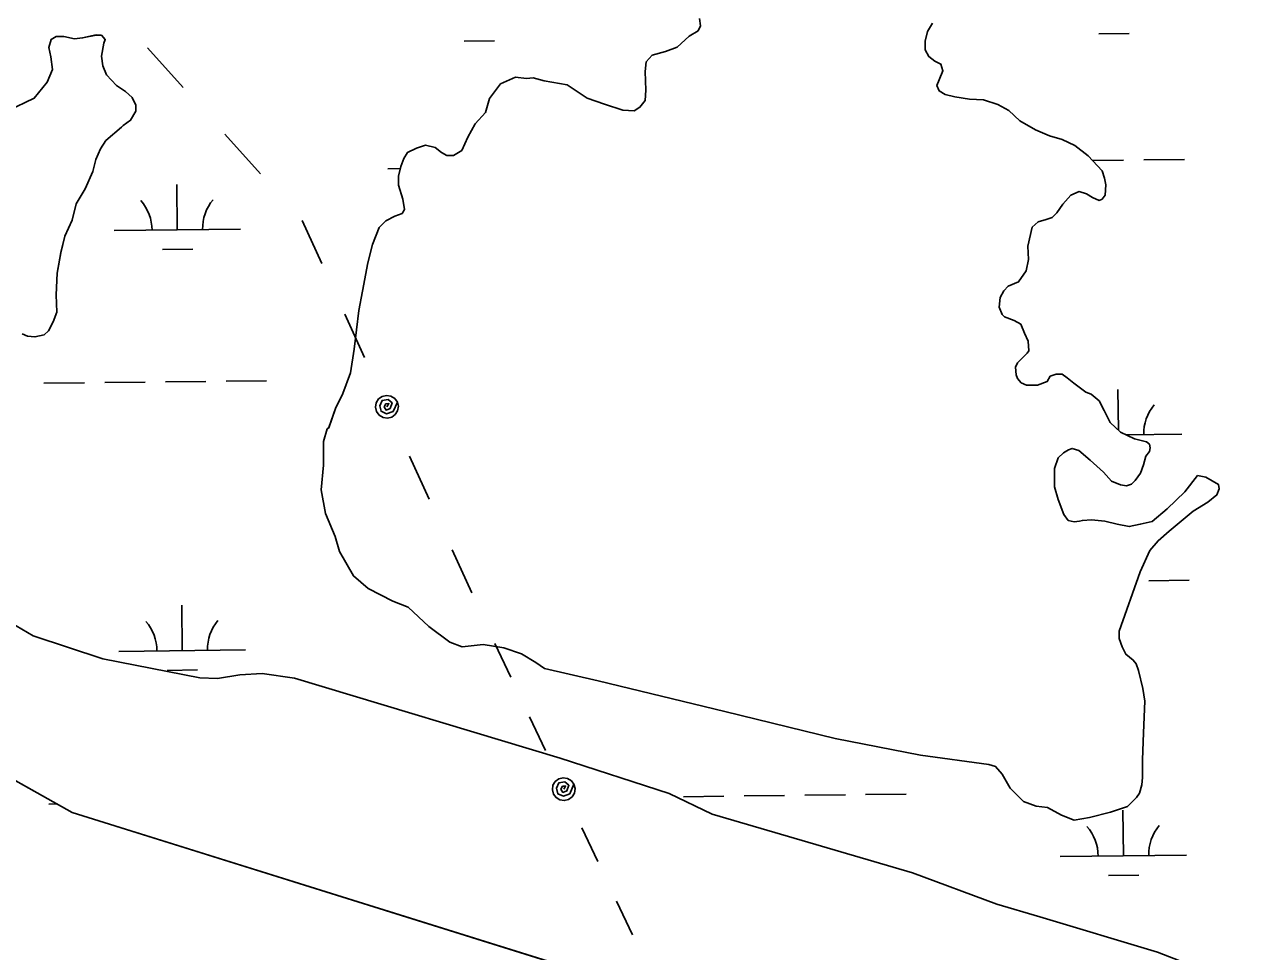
# Model space of a CAD drawing. Extents: x 3684037 to 3722149, y 433263 to 459021.
# Drawn here: x 3716197 to 3717156, y 452354 to 453087 of the extents above; entities that cross this region are included whole.
import ezdxf

# ---------------------------------------------------------------- set-up
doc = ezdxf.new("R2010")
doc.units = 0
for name, color, linetype in [('V-TOPO-SHOR', 7, 'Continuous'), ('V-UTIL-LINE', 7, 'Continuous'), ('V-WETL-SWMP', 7, 'Continuous')]:
    doc.layers.add(name, color=color, linetype=linetype)

msp = doc.modelspace()

# ---------------------------------------------------------------- linework, layer by layer
at = {"layer": 'V-TOPO-SHOR'}
for points in [[(3715587.48, 453091.14), (3715656.42, 453028.81), (3715727.04, 452946.55), (3715834.43, 452820.23), (3715921.99, 452722.1), (3715962.87, 452683.3), (3715995.56, 452646.28), (3716015.4, 452622.19), (3716020.06, 452613.39), (3716038.7, 452579.93), (3716052.71, 452566.41), (3716234.59, 452464.45), (3716715.7, 452314.05), (3717016.53, 452218.15), (3717331.43, 452123.37), (3717475.4, 452073.1), (3717679.08, 452009.74), (3718079.2, 451880.31)], [(3716437.54, 452768.59), (3716442.88, 452783.83), (3716448.78, 452795.55), (3716454.71, 452811.96), (3716457.7, 452830.73), (3716461.32, 452861.24), (3716464.31, 452876.49), (3716468.49, 452898.78), (3716472.06, 452913.44), (3716477.39, 452926.93), (3716482.69, 452932.19), (3716489.74, 452935.69), (3716495.62, 452938.02), (3716497.39, 452940.95), (3716496.24, 452949.17), (3716492.76, 452960.33), (3716492.78, 452967.37), (3716494.57, 452975), (3716496.93, 452981.45), (3716499.89, 452986.13), (3716506.94, 452989.63), (3716513.99, 452991.96), (3716521.62, 452990.17), (3716526.88, 452986.04), (3716530.98, 452983.68), (3716536.27, 452983.66), (3716542.74, 452987.75), (3716547.47, 452998.3), (3716553.37, 453008.85), (3716561.62, 453017.62), (3716564.59, 453028.77), (3716573.43, 453040.48), (3716585.19, 453045.72), (3716593.99, 453044.52), (3716599.27, 453045.09), (3716608.07, 453042.71), (3716626.25, 453039.71), (3716642.07, 453029.1), (3716655.55, 453024.36), (3716670.21, 453019.61), (3716679.01, 453019), (3716683.71, 453021.92), (3716687.84, 453027.19), (3716688.45, 453035.4), (3716687.91, 453050.08), (3716688.53, 453057.71), (3716693.24, 453062.97), (3716703.81, 453065.87), (3716713.21, 453069.36), (3716722.64, 453078.14), (3716729.69, 453082.22), (3716731.47, 453086.32), (3716730.9, 453092.19)], [(3716915.18, 453088.3), (3716911.05, 453081.86), (3716909.27, 453074.23), (3716909.24, 453067.19), (3716912.16, 453061.9), (3716916.85, 453058.36), (3716921.53, 453056), (3716923.28, 453050.71), (3716920.32, 453043.68), (3716918.54, 453038.99), (3716920.29, 453034.87), (3716924.98, 453031.92), (3716932.6, 453030.14), (3716944.33, 453028.34), (3716955.48, 453027.71), (3716966.62, 453024.16), (3716975.41, 453019.43), (3716984.19, 453011.19), (3716996.49, 453004.1), (3717007.63, 452999.37), (3717017.59, 452996.4), (3717027.56, 452991.67), (3717038.1, 452983.42), (3717049.21, 452971.65), (3717050.95, 452965.77), (3717052.11, 452960.49), (3717051.49, 452952.27), (3717049.14, 452949.34), (3717046.78, 452948.18), (3717041.51, 452950.54), (3717036.82, 452953.49), (3717030.96, 452955.27), (3717024.49, 452952.36), (3717018.01, 452945.34), (3717013.29, 452938.31), (3717009.76, 452934.8), (3717005.06, 452933.05), (3716998.6, 452931.32), (3716993.89, 452927.22), (3716990.32, 452911.97), (3716990.87, 452901.41), (3716989.08, 452892.61), (3716983.18, 452883.82), (3716974.95, 452880.33), (3716971.42, 452876.82), (3716968.47, 452871.55), (3716967.86, 452863.92), (3716970.18, 452858.04), (3716971.94, 452856.28), (3716979.56, 452853.31), (3716984.83, 452850.36), (3716987.74, 452843.31), (3716990.66, 452836.84), (3716991.22, 452829.21), (3716990.04, 452827.46), (3716987.68, 452825.12), (3716984.74, 452822.19), (3716982.38, 452819.85), (3716980.61, 452816.34), (3716981.18, 452810.46), (3716982.34, 452807.53), (3716985.27, 452803.99), (3716989.37, 452802.22), (3716998.17, 452802.19), (3717005.81, 452805.1), (3717008.18, 452809.2), (3717012.88, 452810.95), (3717017.57, 452810.93), (3717021.67, 452807.98), (3717026.94, 452803.86), (3717036.31, 452796.78), (3717040.41, 452795.01), (3717046.85, 452789.71), (3717050.93, 452782.06), (3717055.6, 452772.65), (3717063.79, 452765), (3717074.92, 452759.68), (3717084.31, 452757.3), (3717086.65, 452755.53), (3717087.23, 452752.6), (3717086.63, 452749.66), (3717083.68, 452746.15)], [(3716183.79, 453019.08), (3716204.68, 453029.14), (3716214.85, 453041.62), (3716219.05, 453051.73), (3716217.89, 453061.86), (3716216.13, 453069.02), (3716217.94, 453075.57), (3716222.12, 453077.93), (3716228.08, 453077.92), (3716236.41, 453076.1), (3716242.97, 453076.67), (3716253.7, 453079.03), (3716257.87, 453079.01), (3716260.84, 453075.43), (3716259.64, 453072.45), (3716257.81, 453062.33), (3716258.98, 453054.58), (3716261.94, 453047.42), (3716269.65, 453039.05), (3716276.79, 453034.27), (3716282.13, 453029.48), (3716285.09, 453023.51), (3716285.08, 453018.75), (3716280.88, 453011.61), (3716274.91, 453007.46), (3716273.72, 453006.27)], [(3716273.72, 453006.27), (3716261.17, 452995.59), (3716256.98, 452989.05), (3716253.38, 452980.72), (3716250.96, 452971.2), (3716244.96, 452957.52), (3716237.77, 452945.62), (3716234.75, 452932.53), (3716228.75, 452920.03), (3716225.73, 452906.93), (3716222.7, 452890.86), (3716222.04, 452873.58), (3716222.59, 452859.88), (3716219.59, 452852.14), (3716215.99, 452845.01), (3716212.41, 452842.04), (3716205.25, 452840.28), (3716199.29, 452840.89), (3716195.13, 452842.69)], [(3717083.68, 452746.15), (3717081.9, 452739.11), (3717079.53, 452732.67), (3717075.4, 452726.81), (3717072.46, 452723.89), (3717068.35, 452722.72), (3717063.65, 452723.33), (3717056.62, 452726.28), (3717050.19, 452733.35), (3717039.65, 452742.77), (3717030.87, 452750.43), (3717025.6, 452752.21), (3717022.66, 452751.05), (3717018.54, 452748.71), (3717014.42, 452744.62), (3717011.46, 452736.41), (3717011.41, 452721.74), (3717014.31, 452711.75), (3717018.97, 452699.99), (3717022.47, 452695.29), (3717027.17, 452694.1), (3717031.28, 452694.67), (3717033.62, 452695.25), (3717040.67, 452695.82), (3717051.23, 452694.61), (3717061.2, 452692.23), (3717070.59, 452690.43), (3717079.4, 452692.17), (3717088.79, 452694.48), (3717100.57, 452704.42), (3717114.7, 452717.88), (3717124.72, 452730.76), (3717131.17, 452729.56), (3717141.13, 452723.66), (3717141.7, 452720.14), (3717139.93, 452715.45), (3717132.87, 452709.6), (3717121.1, 452702.6), (3717102.27, 452686.81), (3717093.44, 452679.21), (3717086.96, 452671.6), (3717079.27, 452654.6), (3717062.68, 452607.7), (3717062.67, 452601.83), (3717064.99, 452595.37), (3717067.91, 452589.49), (3717073.76, 452584.78), (3717076.1, 452581.83), (3717077.84, 452576.55), (3717081.32, 452562.45), (3717083.04, 452552.46), (3717081.79, 452527.23), (3717081.13, 452506.1), (3717081.08, 452492.02), (3717080.48, 452486.15), (3717078.7, 452479.7), (3717076.34, 452476.19), (3717069.27, 452469.17), (3717055.76, 452464.51), (3717039.31, 452460.46), (3717026.98, 452458.15), (3717017.01, 452462.29), (3717005.88, 452468.2), (3716997.08, 452469.4), (3716987.12, 452472.96), (3716976.58, 452483.56), (3716970.16, 452494.73), (3716964.9, 452500.61), (3716959.62, 452502.39), (3716905.65, 452509.61), (3716838.2, 452522.75), (3716750.81, 452544.17), (3716650.53, 452568.56), (3716608.3, 452578.09), (3716601.27, 452582.81), (3716590.14, 452589.89), (3716576.07, 452594.63), (3716559.65, 452597.03), (3716543.21, 452595.32), (3716533.24, 452598.88), (3716516.85, 452611.26), (3716500.46, 452626.57), (3716488.15, 452631.31), (3716468.82, 452641.35), (3716457.11, 452651.36), (3716446.02, 452670.77), (3716442.54, 452682.52), (3716434.97, 452700.74), (3716431.51, 452719.54), (3716433.34, 452738.9), (3716433.38, 452752.4), (3716433.4, 452757.68), (3716436.37, 452767.65), (3716437.54, 452768.59)], [(3716172.3, 452622.38), (3716203.88, 452604.11), (3716258.9, 452585.77), (3716335.6, 452570.87), (3716349.66, 452570.24), (3716367.25, 452573.11), (3716384.83, 452574.22), (3716410.59, 452570.62), (3716620.72, 452507.24), (3716706.75, 452479.42), (3716740.68, 452462.9), (3716812.09, 452442.16), (3716899.31, 452416.68), (3716966.01, 452391.85), (3716999.96, 452381.79), (3717093.03, 452353.94), (3717187.24, 452317.31), (3717227.62, 452302.53), (3717239.39, 452296.78)]]:
    msp.add_lwpolyline(points, dxfattribs=at)
at = {"layer": 'V-UTIL-LINE'}
for points in [[(3716294.33, 453068.81), (3716322.41, 453037.44)], [(3716355.43, 453000.54), (3716383.5, 452969.18)], [(3716416.53, 452932.28), (3716432.05, 452898.25)], [(3716450.31, 452858.21), (3716465.84, 452824.17)], [(3716483.65, 452785.13), (3716485.12, 452787.61), (3716482.8, 452787.43), (3716481.45, 452785.04), (3716482.95, 452782.53), (3716486.11, 452783.79), (3716487.85, 452788.14), (3716484.63, 452790.93), (3716479.83, 452790.16), (3716478.01, 452785.96), (3716478.94, 452781.59), (3716483.28, 452779.48), (3716488.41, 452781.47), (3716491.83, 452788.87), (3716489.78, 452791.72), (3716486.79, 452793.57), (3716483.33, 452794.13), (3716479.91, 452793.32), (3716477.06, 452791.27), (3716475.21, 452788.28), (3716474.65, 452784.82), (3716475.46, 452781.4), (3716477.51, 452778.55), (3716480.5, 452776.7), (3716483.96, 452776.14), (3716487.38, 452776.95), (3716490.23, 452779), (3716492.08, 452781.98), (3716492.64, 452785.45), (3716491.83, 452788.87)], [(3716501.45, 452746.1), (3716516.97, 452712.06)], [(3716535.24, 452672.02), (3716550.76, 452637.99)], [(3716569.02, 452597.95), (3716581.6, 452571.31)], [(3716596.4, 452539.98), (3716608.98, 452513.34)], [(3716623.4, 452482.79), (3716624.84, 452485.28), (3716622.53, 452485.08), (3716621.21, 452482.67), (3716622.75, 452480.18), (3716625.89, 452481.48), (3716627.57, 452485.85), (3716624.31, 452488.6), (3716619.52, 452487.77), (3716617.76, 452483.54), (3716618.75, 452479.18), (3716623.11, 452477.13), (3716628.22, 452479.18), (3716631.54, 452486.63), (3716629.45, 452489.46), (3716626.44, 452491.26), (3716622.97, 452491.78), (3716619.56, 452490.93), (3716616.74, 452488.84), (3716614.93, 452485.83), (3716614.41, 452482.35), (3716615.27, 452478.95), (3716617.35, 452476.13), (3716620.37, 452474.32), (3716623.84, 452473.8), (3716627.25, 452474.65), (3716630.07, 452476.74), (3716631.88, 452479.75), (3716632.39, 452483.23), (3716631.54, 452486.63)], [(3716637.83, 452452.24), (3716650.41, 452425.6)], [(3716665.21, 452394.27), (3716677.78, 452367.63)]]:
    msp.add_lwpolyline(points, dxfattribs=at)
at = {"layer": 'V-WETL-SWMP'}
for p, q in [((3717046.47, 453079.87), (3717070.46, 453080.14)), ((3716544.59, 453074.03), (3716568.59, 453074.3)), ((3716484.35, 452973.32), (3716494.2, 452973.43)), ((3717041.51, 452979.8), (3717066.22, 452980.09)), ((3717082.22, 452980.27), (3717114.22, 452980.65)), ((3716317.84, 452924.95), (3716317.42, 452960.94)), ((3716267.84, 452924.36), (3716367.84, 452925.53)), ((3716306.02, 452909.38), (3716330.02, 452909.66)), ((3716212.4, 452803.64), (3716244.4, 452804.01)), ((3716260.4, 452804.2), (3716292.39, 452804.57)), ((3716308.39, 452804.76), (3716340.39, 452805.13)), ((3716356.39, 452805.32), (3716388.39, 452805.69)), ((3717062.11, 452766.56), (3717061.74, 452798.78)), ((3717068.28, 452762.85), (3717112.15, 452763.36)), ((3717086.09, 452647.62), (3717118.09, 452647.99)), ((3716321.71, 452592.29), (3716321.29, 452628.29)), ((3716271.71, 452591.71), (3716371.71, 452592.88)), ((3716309.89, 452576.72), (3716333.89, 452577)), ((3716052.71, 452566.41), (3716234.59, 452464.45)), ((3716718.14, 452476.83), (3716750.14, 452477.2)), ((3716766.14, 452477.39), (3716798.14, 452477.76)), ((3716814.14, 452477.94), (3716846.14, 452478.32)), ((3716862.14, 452478.5), (3716894.13, 452478.88)), ((3716216.27, 452470.99), (3716222.79, 452471.06)), ((3716234.59, 452464.45), (3716715.7, 452314.05)), ((3717066.03, 452430.13), (3717065.61, 452466.13)), ((3717016.03, 452429.55), (3717116.02, 452430.71)), ((3717054.21, 452414.56), (3717078.21, 452414.84))]:
    msp.add_line(p, q, dxfattribs=at)
for points in [[(3716730.9, 453092.19), (3716731.47, 453086.32), (3716729.69, 453082.22), (3716722.64, 453078.14), (3716713.22, 453069.36), (3716703.81, 453065.87), (3716693.24, 453062.97), (3716688.53, 453057.7), (3716687.91, 453050.08), (3716688.45, 453035.4), (3716687.84, 453027.19), (3716683.71, 453021.92), (3716679.01, 453019), (3716670.21, 453019.61), (3716655.55, 453024.36), (3716642.06, 453029.1), (3716626.25, 453039.71), (3716608.07, 453042.71), (3716599.27, 453045.09), (3716593.99, 453044.52), (3716585.19, 453045.72), (3716573.43, 453040.48), (3716564.59, 453028.77), (3716561.62, 453017.62), (3716553.37, 453008.85), (3716547.47, 452998.3), (3716542.74, 452987.75), (3716536.27, 452983.66), (3716530.98, 452983.68), (3716526.88, 452986.04), (3716521.62, 452990.17), (3716513.99, 452991.96), (3716506.94, 452989.63), (3716499.89, 452986.13), (3716496.94, 452981.45), (3716494.57, 452975), (3716492.78, 452967.37), (3716492.76, 452960.33), (3716496.24, 452949.17), (3716497.39, 452940.95), (3716495.62, 452938.02), (3716489.74, 452935.69), (3716482.69, 452932.19), (3716477.39, 452926.92), (3716472.06, 452913.44), (3716468.49, 452898.78), (3716464.31, 452876.49), (3716461.32, 452861.24), (3716457.7, 452830.73), (3716454.71, 452811.96), (3716448.78, 452795.55), (3716442.88, 452783.83), (3716437.54, 452768.58), (3716436.36, 452767.65), (3716433.4, 452757.68), (3716433.33, 452738.9), (3716431.51, 452719.54), (3716434.97, 452700.74), (3716442.54, 452682.52), (3716446.02, 452670.77), (3716457.11, 452651.37), (3716468.82, 452641.35), (3716488.15, 452631.31), (3716500.46, 452626.57), (3716516.85, 452611.26)], [(3716985.27, 452803.99), (3716982.34, 452807.53), (3716981.18, 452810.46), (3716980.61, 452816.34), (3716982.39, 452819.85), (3716990.04, 452827.46), (3716991.22, 452829.21), (3716990.66, 452836.85), (3716987.74, 452843.31), (3716984.83, 452850.36), (3716979.56, 452853.32), (3716971.94, 452856.28), (3716970.19, 452858.04), (3716967.86, 452863.92), (3716968.47, 452871.55), (3716971.42, 452876.82), (3716974.95, 452880.33), (3716983.18, 452883.82), (3716989.08, 452892.61), (3716990.87, 452901.41), (3716990.32, 452911.97), (3716993.89, 452927.22), (3716998.6, 452931.32), (3717005.06, 452933.05), (3717009.76, 452934.8), (3717013.29, 452938.31), (3717018.01, 452945.34), (3717024.49, 452952.36), (3717030.96, 452955.27), (3717036.82, 452953.49), (3717041.51, 452950.54), (3717046.78, 452948.18), (3717049.13, 452949.34), (3717051.49, 452952.27), (3717052.11, 452960.49), (3717050.95, 452965.77), (3717049.21, 452971.65), (3717038.1, 452983.42), (3717027.56, 452991.67), (3717017.59, 452996.4), (3717007.63, 452999.37), (3716996.49, 453004.1), (3716984.19, 453011.19), (3716975.41, 453019.43), (3716966.62, 453024.16), (3716955.48, 453027.71), (3716944.33, 453028.34), (3716932.6, 453030.14), (3716924.98, 453031.92), (3716920.29, 453034.87), (3716918.54, 453038.99), (3716920.32, 453043.68), (3716923.28, 453050.71), (3716921.53, 453056), (3716916.85, 453058.36), (3716912.16, 453061.9), (3716909.24, 453067.19), (3716909.27, 453074.23), (3716911.05, 453081.86), (3716915.18, 453088.3)], [(3716195.13, 452842.69), (3716199.29, 452840.89), (3716205.25, 452840.28), (3716212.41, 452842.04), (3716215.99, 452845.01), (3716219.59, 452852.14), (3716222.59, 452859.88), (3716222.04, 452873.58), (3716222.7, 452890.86), (3716225.73, 452906.94), (3716228.75, 452920.03), (3716234.75, 452932.53), (3716237.77, 452945.62), (3716244.96, 452957.51), (3716250.96, 452971.2), (3716253.38, 452980.72), (3716256.98, 452989.05), (3716261.17, 452995.59), (3716273.72, 453006.27), (3716274.91, 453007.46), (3716280.88, 453011.61), (3716285.08, 453018.75), (3716285.09, 453023.51), (3716282.13, 453029.48), (3716276.79, 453034.27), (3716269.65, 453039.05), (3716261.94, 453047.42), (3716258.98, 453054.58), (3716257.81, 453062.33), (3716259.63, 453072.45), (3716260.84, 453075.43), (3716257.87, 453079.01), (3716253.7, 453079.02), (3716242.97, 453076.68), (3716236.41, 453076.1), (3716228.08, 453077.92), (3716222.12, 453077.94), (3716217.94, 453075.57), (3716216.13, 453069.02), (3716217.9, 453061.86), (3716219.05, 453051.73), (3716214.85, 453041.62), (3716204.68, 453029.14), (3716183.79, 453019.08)], [(3716516.85, 452611.26), (3716533.24, 452598.88), (3716543.21, 452595.32), (3716559.65, 452597.03), (3716576.07, 452594.63), (3716590.14, 452589.89), (3716601.27, 452582.81), (3716608.3, 452578.09), (3716650.53, 452568.56), (3716750.81, 452544.17), (3716838.2, 452522.75), (3716905.65, 452509.61), (3716959.62, 452502.39), (3716964.9, 452500.61), (3716970.16, 452494.73), (3716976.58, 452483.56), (3716987.11, 452472.96), (3716997.08, 452469.4), (3717005.88, 452468.2), (3717017.01, 452462.29), (3717026.98, 452458.15), (3717039.31, 452460.46), (3717055.76, 452464.51), (3717069.27, 452469.17), (3717076.34, 452476.18), (3717078.7, 452479.7), (3717080.48, 452486.15), (3717081.09, 452492.02), (3717081.13, 452506.1), (3717081.79, 452527.23), (3717083.05, 452552.46), (3717081.32, 452562.45), (3717077.84, 452576.55), (3717076.1, 452581.83), (3717073.76, 452584.78), (3717067.91, 452589.49), (3717064.99, 452595.37), (3717062.67, 452601.83), (3717062.69, 452607.7), (3717079.27, 452654.6), (3717086.96, 452671.6), (3717093.44, 452679.21), (3717102.27, 452686.81), (3717121.1, 452702.6), (3717132.87, 452709.6), (3717139.93, 452715.45), (3717141.7, 452720.14), (3717141.13, 452723.66), (3717131.17, 452729.56), (3717124.72, 452730.76), (3717114.7, 452717.88), (3717100.57, 452704.42), (3717088.79, 452694.48), (3717079.4, 452692.17), (3717070.59, 452690.43), (3717061.2, 452692.23), (3717051.23, 452694.61), (3717040.67, 452695.82), (3717033.63, 452695.25), (3717031.28, 452694.67), (3717027.17, 452694.1), (3717022.47, 452695.29), (3717018.97, 452700), (3717014.31, 452711.75), (3717011.41, 452721.74), (3717011.46, 452736.41), (3717014.42, 452744.62), (3717018.54, 452748.71), (3717022.66, 452751.05), (3717025.6, 452752.21), (3717030.87, 452750.43), (3717039.65, 452742.77), (3717050.19, 452733.35), (3717056.62, 452726.28), (3717063.65, 452723.33), (3717068.35, 452722.72), (3717072.46, 452723.88), (3717075.4, 452726.81), (3717079.53, 452732.67), (3717081.9, 452739.11), (3717083.68, 452746.15), (3717086.63, 452749.66), (3717087.23, 452752.6), (3717086.65, 452755.53), (3717084.31, 452757.3), (3717074.92, 452759.68), (3717063.79, 452765), (3717055.6, 452772.66), (3717050.93, 452782.06), (3717046.85, 452789.71), (3717040.41, 452795.01), (3717036.31, 452796.78), (3717026.94, 452803.86), (3717021.67, 452807.98), (3717017.57, 452810.93), (3717012.88, 452810.95), (3717008.18, 452809.2), (3717005.81, 452805.1), (3716998.17, 452802.19), (3716989.37, 452802.22), (3716985.27, 452803.99)], [(3717239.39, 452296.78), (3717227.62, 452302.53), (3717187.24, 452317.31), (3717093.03, 452353.94), (3716999.96, 452381.78), (3716966.02, 452391.86), (3716899.31, 452416.68), (3716812.09, 452442.16), (3716740.68, 452462.9), (3716706.75, 452479.42), (3716620.72, 452507.24), (3716410.59, 452570.62), (3716384.82, 452574.22), (3716367.24, 452573.11), (3716349.66, 452570.24), (3716335.6, 452570.87), (3716258.9, 452585.77), (3716203.88, 452604.11), (3716172.3, 452622.38)]]:
    msp.add_lwpolyline(points, dxfattribs=at)
for centre, start, end in [((3716262.59, 452924.78), 359.89487, 41.43853), ((3716373.07, 452926.06), 139.89486, 181.43852), ((3717117.39, 452763.9), 139.89486, 181.43852), ((3716266.47, 452592.13), 359.89487, 41.43853), ((3716376.94, 452593.41), 139.89486, 181.43852), ((3717010.78, 452429.96), 359.89487, 41.43853), ((3717121.26, 452431.25), 139.89486, 181.43852)]:
    msp.add_arc(centre, 35.25, start, end, dxfattribs=at)

doc.saveas('drawing.dxf')
